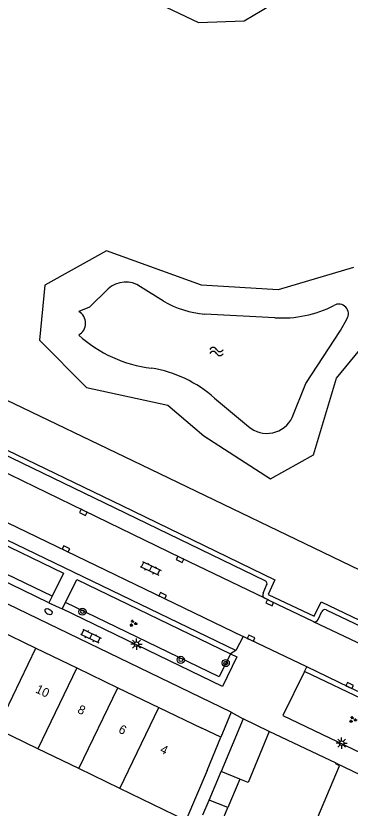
# Model space of a CAD drawing. Extents: x 124000 to 128010, y 398999 to 403000.
# Drawn here: x 127068.2 to 127105.7, y 399205 to 399293.7 of the extents above; entities that cross this region are included whole.
import ezdxf

# ---------------------------------------------------------------- set-up
doc = ezdxf.new("R2010")
doc.units = 0
for name, color, linetype in [('gg-afsc-faunaraster', 7, 'Continuous'), ('gg-afsc-muur', 7, 'Continuous'), ('gg-anno-huisnummerreeks BGT', 7, 'Continuous'), ('gg-bbg-bijgebouw', 7, 'Continuous'), ('gg-bbg-gedigitaliseerde bebouwing', 7, 'Continuous'), ('gg-bbg-gedigitaliseerde bijgebouw', 7, 'Continuous'), ('gg-bbg-hoofdgebouw', 7, 'Continuous'), ('gg-bbg-luifel en loopbrug', 7, 'Continuous'), ('gg-bbg-tussenscheiding', 7, 'Continuous'), ('gg-knt-verharding', 7, 'Continuous'), ('gg-knt-verharding nz', 7, 'Continuous'), ('gg-kntw-bovenkant insteek waterloop', 7, 'Continuous'), ('gg-kntw-waterlijn', 7, 'Continuous'), ('gt-grn-groengrens', 7, 'Continuous'), ('gt-grn-weggrens', 7, 'Continuous'), ('gt-symb-boom', 7, 'Continuous'), ('gt-symb-brandkraan', 7, 'Continuous'), ('gt-symb-groenvak', 7, 'Continuous'), ('gt-symb-klinker verharding', 7, 'Continuous'), ('gt-symb-kolk', 7, 'Continuous'), ('gt-symb-lichtmast', 7, 'Continuous'), ('gt-symb-watersymbool', 7, 'Continuous')]:
    doc.layers.add(name, color=color, linetype=linetype)

# ---------------------------------------------------------------- blocks, each defined once
blk = doc.blocks.new('gt0-LMAST')
at = {"layer": 'gt-symb-lichtmast'}
for p, q in [((-0.182, 0.173), (-0.447, 0.438)), ((-0.005, 0.246), (-0.005, 0.621)), ((0.172, 0.173), (0.437, 0.438)), ((-0.255, -0.004), (-0.63, -0.004)), ((-0.182, -0.181), (-0.447, -0.446)), ((-0.005, -0.254), (-0.005, -0.629)), ((0.437, -0.446), (0.172, -0.181)), ((0.245, -0.004), (0.62, -0.004))]:
    blk.add_line(p, q, dxfattribs=at)
blk.add_circle((-0.005, -0.004), 0.25, dxfattribs=at)
blk = doc.blocks.new('gt0-GRVAK')
at = {"layer": 'gt-symb-groenvak'}
for p, q in [((-0.11, 0.189), (-0.228, 0.24)), ((-0.182, 0.153), (0.088, 0.153)), ((-0.091, 0.211), (-0.156, 0.322)), ((-0.047, 0.214), (-0.047, 0.393)), ((-0.004, 0.211), (0.061, 0.322)), ((0.015, 0.189), (0.133, 0.24)), ((0.262, -0.052), (0.197, 0.059)), ((0.305, -0.049), (0.305, 0.13)), ((0.349, -0.052), (0.414, 0.059)), ((-0.245, -0.228), (-0.363, -0.177)), ((-0.318, -0.264), (-0.047, -0.264)), ((-0.226, -0.206), (-0.291, -0.095)), ((-0.183, -0.203), (-0.183, -0.024)), ((-0.139, -0.206), (-0.074, -0.095)), ((-0.12, -0.228), (-0.002, -0.177)), ((0.243, -0.074), (0.125, -0.023)), ((0.17, -0.11), (0.441, -0.11)), ((0.368, -0.074), (0.486, -0.023))]:
    blk.add_line(p, q, dxfattribs=at)
blk = doc.blocks.new('gt0-KOLK')
at = {"layer": 'gt-symb-kolk'}
blk.add_lwpolyline([(0, 0), (0.375, 0), (0.375, 0.4), (-0.375, 0.4), (-0.375, 0), (0, 0)], dxfattribs=at)
blk = doc.blocks.new('gt0-KL1')
at = {"layer": 'gt-symb-klinker verharding'}
for p, q in [((-1.15, 0.3), (1.15, 0.3)), ((-1, -0.3), (-1, 0.3)), ((-0.5, 0.3), (-0.5, 0.45)), ((0, -0.3), (0, 0.3)), ((0.5, 0.3), (0.5, 0.45)), ((1, -0.3), (1, 0.3)), ((-1.15, -0.3), (1.15, -0.3)), ((-0.5, -0.45), (-0.5, -0.3)), ((0.5, -0.45), (0.5, -0.3))]:
    blk.add_line(p, q, dxfattribs=at)
blk = doc.blocks.new('gt0-WA')
at = {"layer": 'gt-symb-watersymbool'}
for centre, start, end in [((-0.323, 0.022), 28.07249, 151.92751), ((0.427, 0.422), 208.07248, 331.92751), ((-0.323, -0.428), 28.07249, 151.92751), ((0.427, -0.028), 208.07248, 331.92751)]:
    blk.add_arc(centre, 0.425, start, end, dxfattribs=at)
blk = doc.blocks.new('gt0-BOOM')
at = {"layer": 'gt-symb-boom'}
for radius in [0.4, 0.2]:
    blk.add_circle((0, 0), radius, dxfattribs=at)
blk = doc.blocks.new('gt0-BR')
at = {"layer": 'gt-symb-brandkraan'}
for centre, radius, start, end in [((-0.244, 0), 0.206, 107.56694, 252.43307), ((0.599, -2.664), 3, 106.89205, 107.56694), ((0, -0.691), 0.938, 73.10799, 106.89205), ((-0.599, -2.664), 3, 72.43309, 73.10799), ((0.244, 0), 0.206, 287.56695, 72.43309), ((0.599, 2.664), 3, 252.43307, 253.10797), ((0, 0.691), 0.938, 253.10797, 286.89206), ((-0.599, 2.664), 3, 286.89206, 287.56695)]:
    blk.add_arc(centre, radius, start, end, dxfattribs=at)

msp = doc.modelspace()

# ---------------------------------------------------------------- linework, layer by layer
at = {"layer": 'gg-afsc-faunaraster'}
for p, q in [((127082.321, 399243.437), (127055.067, 399256.532)), ((127112.656, 399228.838), (127082.321, 399243.437))]:
    msp.add_line(p, q, dxfattribs=at)
at = {"layer": 'gg-afsc-muur'}
msp.add_line((127104.095, 399210.091), (127096.586, 399213.644), dxfattribs=at)
at = {"layer": 'gg-bbg-bijgebouw'}
for p, q in [((127093.666, 399215.04), (127091.227, 399209.155)), ((127096.586, 399213.644), (127093.666, 399215.04))]:
    msp.add_line(p, q, dxfattribs=at)
at = {"layer": 'gg-bbg-gedigitaliseerde bebouwing'}
for p, q in [((127070.688, 399211.691), (127066.096, 399213.91)), ((127075.28, 399209.471), (127070.688, 399211.691)), ((127079.872, 399207.252), (127075.28, 399209.471)), ((127087.273, 399203.675), (127079.872, 399207.252))]:
    msp.add_line(p, q, dxfattribs=at)
at = {"layer": 'gg-bbg-gedigitaliseerde bijgebouw'}
msp.add_line((127093.32, 399208.299), (127091.227, 399209.155), dxfattribs=at)
msp.add_lwpolyline([(127096.586, 399213.644), (127094.244, 399207.921), (127093.32, 399208.299)], dxfattribs=at)
at = {"layer": 'gg-bbg-hoofdgebouw'}
for p, q in [((127065.877, 399225.178), (127070.471, 399222.962)), ((127070.471, 399222.962), (127075.063, 399220.748)), ((127075.063, 399220.748), (127079.658, 399218.533)), ((127079.658, 399218.533), (127084.252, 399216.317)), ((127084.252, 399216.317), (127089.035, 399214.011)), ((127091.177, 399212.978), (127089.035, 399214.011)), ((127089.647, 399209.264), (127091.177, 399212.978)), ((127104.095, 399210.091), (127108.448, 399208.007)), ((127089.647, 399209.264), (127087.273, 399203.675))]:
    msp.add_line(p, q, dxfattribs=at)
msp.add_lwpolyline([(127100.911, 399201.393), (127104.486, 399209.793), (127104.054, 399210), (127104.095, 399210.091)], dxfattribs=at)
at = {"layer": 'gg-bbg-luifel en loopbrug'}
for p, q in [((127089.867, 399205.959), (127091.227, 399209.155)), ((127093.32, 399208.299), (127091.962, 399205.108)), ((127089.156, 399204.291), (127089.867, 399205.959)), ((127091.962, 399205.108), (127089.867, 399205.959)), ((127091.242, 399203.414), (127091.962, 399205.108))]:
    msp.add_line(p, q, dxfattribs=at)
at = {"layer": 'gg-bbg-tussenscheiding'}
for p, q in [((127066.096, 399213.91), (127070.471, 399222.962)), ((127075.063, 399220.748), (127070.688, 399211.691)), ((127075.28, 399209.471), (127079.658, 399218.533)), ((127079.872, 399207.252), (127084.252, 399216.317))]:
    msp.add_line(p, q, dxfattribs=at)
at = {"layer": 'gg-knt-verharding'}
for p, q in [((127052.895, 399252.02), (127080.079, 399238.93)), ((127092.844, 399222.704), (127039.822, 399248.277)), ((127092.343, 399215.809), (127035.525, 399243.19)), ((127096.14, 399230.511), (127079.328, 399238.625)), ((127071.912, 399228.052), (127054.947, 399236.239)), ((127095.919, 399229.103), (127096.314, 399229.996)), ((127072.27, 399228.768), (127071.912, 399228.052)), ((127096.75, 399228.234), (127096.109, 399228.539)), ((127073.416, 399227.345), (127073.774, 399228.061)), ((127101.516, 399225.944), (127096.75, 399228.234)), ((127102.087, 399226.151), (127102.489, 399227.054)), ((127103, 399227.24), (127118.413, 399219.927)), ((127093.687, 399224.273), (127092.844, 399222.704)), ((127100.798, 399220.864), (127093.687, 399224.273)), ((127115.48, 399213.192), (127100.553, 399220.353)), ((127092.343, 399215.809), (127091.177, 399212.978)), ((127092.343, 399215.809), (127093.666, 399215.04))]:
    msp.add_line(p, q, dxfattribs=at)
for points in [[(127079.328, 399238.625), (127043.407, 399255.974), (127042.666, 399254.38)], [(127055.292, 399236.961), (127056.546, 399239.581), (127073.562, 399231.353), (127072.27, 399228.768)], [(127096.109, 399228.539), (127086.695, 399233.073), (127075.868, 399238.348)], [(127080.079, 399238.93), (127097.221, 399230.615), (127096.484, 399228.982)], [(127073.774, 399228.061), (127075.061, 399230.635), (127092.268, 399222.336)], [(127096.484, 399228.982), (127101.639, 399226.523), (127102.411, 399228.14), (127119.459, 399220.024), (127118.726, 399218.417)], [(127092.268, 399222.336), (127092.989, 399221.988), (127091.382, 399218.673), (127073.416, 399227.345)], [(127115.586, 399213.836), (127105.526, 399218.598), (127100.798, 399220.864)], [(127100.553, 399220.353), (127098.134, 399215.439), (127116.454, 399206.65)]]:
    msp.add_lwpolyline(points, dxfattribs=at)
for centre, radius, start, end in [((127095.973, 399230.168), 0.382, 333.27338, 64.06315), ((127096.299, 399228.917), 0.423, 153.89939, 243.33583), ((127102.84, 399226.884), 0.39, 65.87097, 154.13125), ((127101.697, 399226.337), 0.432, 245.30683, 334.54655)]:
    msp.add_arc(centre, radius, start, end, dxfattribs=at)
at = {"layer": 'gg-knt-verharding nz'}
for p, q in [((127075.868, 399238.348), (127042.666, 399254.38)), ((127040.576, 399249.883), (127093.687, 399224.273)), ((127101.516, 399225.944), (127118.342, 399217.965))]:
    msp.add_line(p, q, dxfattribs=at)
at = {"layer": 'gg-kntw-bovenkant insteek waterloop'}
for points in [[(127103.174, 399313.647), (127104.931, 399316.584), (127105.477, 399322.299), (127104.403, 399328.978), (127101.05, 399332.922), (127095.635, 399333.835), (127090.57, 399331.649), (127083.077, 399326.072), (127077.09, 399319.388), (127072.813, 399311.245), (127072.134, 399306.277), (127074.795, 399302.799), (127081.352, 399296.514), (127088.672, 399292.995), (127093.8, 399293.175), (127097.813, 399295.621), (127102.655, 399302.915), (127107.36, 399304.444), (127116.138, 399303.25), (127119.978, 399302.176), (127120.165, 399301.297), (127119.314, 399300.538)], [(127106.035, 399265.565), (127097.61, 399263.09), (127089.015, 399263.579), (127078.377, 399267.425), (127071.48, 399263.615), (127070.864, 399257.446), (127076.125, 399252.152), (127085.231, 399250.149), (127089.264, 399246.741), (127096.738, 399241.92), (127101.564, 399244.613), (127104.155, 399253.17), (127110.217, 399260.567)]]:
    msp.add_lwpolyline(points, dxfattribs=at)
at = {"layer": 'gg-kntw-waterlijn'}
for p, q in [((127084.766, 399261.806), (127082.198, 399263.404)), ((127097.241, 399259.955), (127089.384, 399260.353)), ((127090.479, 399250.946), (127094.285, 399247.779))]:
    msp.add_line(p, q, dxfattribs=at)
for points in [[(127078.551, 399263.172), (127076.462, 399261.13), (127075.268, 399260.652)], [(127099.185, 399248.796), (127100.703, 399252.583), (127104.588, 399258.51), (127105.301, 399259.797)]]:
    msp.add_lwpolyline(points, dxfattribs=at)
for centre, radius, start, end in [((127080.515, 399261.086), 2.865, 54.01666, 133.26315), ((127090.307, 399271.352), 11.038, 239.86665, 265.20219), ((127098.079, 399272.49), 12.563, 266.17455, 297.36687), ((127104.383, 399260.382), 1.088, 327.47359, 119.1085), ((127074.499, 399259.335), 1.525, 300.2856, 59.7144), ((127085.092, 399268.79), 14.579, 227.63494, 263.31472), ((127081.184, 399240.512), 13.974, 48.30207, 80.89438), ((127096.352, 399250.134), 3.133, 228.72271, 334.72794)]:
    msp.add_arc(centre, radius, start, end, dxfattribs=at)
at = {"layer": 'gt-grn-groengrens'}
msp.add_line((127072.27, 399228.768), (127055.292, 399236.961), dxfattribs=at)
msp.add_lwpolyline([(127092.268, 399222.336), (127091.011, 399219.741), (127073.774, 399228.061)], dxfattribs=at)
at = {"layer": 'gt-grn-weggrens'}
for p, q in [((127071.912, 399228.052), (127073.416, 399227.345)), ((127092.844, 399222.704), (127092.268, 399222.336)), ((127100.553, 399220.353), (127100.798, 399220.864))]:
    msp.add_line(p, q, dxfattribs=at)

# ---------------------------------------------------------------- block references
at = {"layer": 'gt-symb-boom'}
for p in [(127075.679, 399227.045), (127086.696, 399221.649), (127091.732, 399221.292)]:
    msp.add_blockref('gt0-BOOM', p, dxfattribs=at)
at = {"layer": 'gt-symb-brandkraan', "rotation": 154.3569291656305}
msp.add_blockref('gt0-BR', (127071.881, 399227.043), dxfattribs=at)
at = {"layer": 'gt-symb-groenvak'}
for p in [(127081.347, 399225.738), (127105.955, 399214.964)]:
    msp.add_blockref('gt0-GRVAK', p, dxfattribs=at)
at = {"layer": 'gt-symb-klinker verharding'}
for p, rotation in [((127083.319, 399231.883), -25.667875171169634), ((127076.62, 399224.307), -25.667875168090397)]:
    msp.add_blockref('gt0-KL1', p, dxfattribs=dict(at, rotation=rotation))
at = {"layer": 'gt-symb-kolk'}
for p, rotation in [((127075.868, 399238.348), 154.0758144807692), ((127073.737, 399233.901), -25.771105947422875), ((127086.695, 399233.073), 154.28304487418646), ((127084.58, 399228.666), -25.77110594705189), ((127096.75, 399228.234), 154.59355758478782), ((127094.488, 399223.897), -25.155372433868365), ((127105.526, 399218.598), -25.591424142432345)]:
    msp.add_blockref('gt0-KOLK', p, dxfattribs=dict(at, rotation=rotation))
at = {"layer": 'gt-symb-lichtmast'}
for p in [(127081.741, 399223.411), (127104.722, 399212.333)]:
    msp.add_blockref('gt0-LMAST', p, dxfattribs=at)
at = {"layer": 'gt-symb-watersymbool'}
msp.add_blockref('gt0-WA', (127090.653, 399256.176), dxfattribs=at)

# ---------------------------------------------------------------- texts
at = {"layer": 'gg-anno-huisnummerreeks BGT'}
for s, p in [('10', (127070.326, 399218.036)), ('8', (127075.036, 399215.765)), ('6', (127079.63, 399213.55)), ('4', (127084.286, 399211.305))]:
    msp.add_text(s, height=1, rotation=334.3, dxfattribs=at).set_placement(p)

doc.saveas('drawing.dxf')
